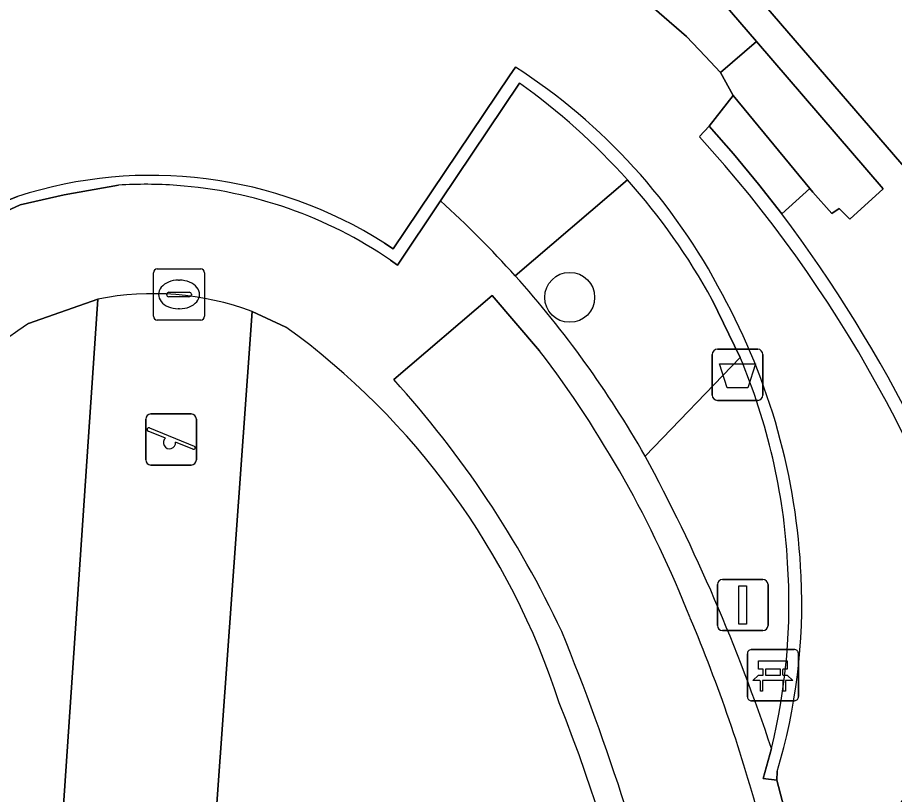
# Model space of a CAD drawing. Extents: x 159960 to 160866, y 382700 to 383354.
# Drawn here: x 160573.8 to 160590.97, y 383107.75 to 383122.96 of the extents above; entities that cross this region are included whole.
import ezdxf

# ---------------------------------------------------------------- set-up
doc = ezdxf.new("R2010")
doc.units = 0
for name, color, linetype in [('IMGEO_Afvalbak', 7, 'Continuous'), ('IMGEO_Bank', 7, 'Continuous'), ('IMGEO_Boom', 7, 'Continuous'), ('IMGEO_Groenvoorziening', 7, 'Continuous'), ('IMGEO_Haag', 7, 'Continuous'), ('IMGEO_Kolk', 7, 'Continuous'), ('IMGEO_Lichtmast', 7, 'Continuous'), ('IMGEO_Muur', 7, 'Continuous'), ('IMGEO_Speelvoorziening', 7, 'Continuous'), ('IMGEO_Voetpad_gesloten', 7, 'Continuous'), ('IMGEO_Voetpad_halfverhard', 7, 'Continuous'), ('IMGEO_Voetpad_open', 7, 'Continuous')]:
    doc.layers.add(name, color=color, linetype=linetype)

msp = doc.modelspace()

# ---------------------------------------------------------------- linework, layer by layer
at = {"layer": 'IMGEO_Afvalbak'}
for p, q in [((160587.401, 383115.563), (160587.401, 383116.363)), ((160587.401, 383116.363), (160587.401, 383115.563)), ((160587.501, 383116.463), (160588.291, 383116.463)), ((160588.291, 383116.463), (160587.501, 383116.463)), ((160588.391, 383116.363), (160588.391, 383115.563)), ((160588.391, 383115.563), (160588.391, 383116.363)), ((160588.291, 383115.463), (160587.501, 383115.463)), ((160587.501, 383115.463), (160588.291, 383115.463))]:
    msp.add_line(p, q, dxfattribs=at)
msp.add_lwpolyline([(160587.544, 383116.177), (160588.248, 383116.177), (160588.099, 383115.707), (160587.693, 383115.707), (160587.544, 383116.177)], dxfattribs=at)
for centre, start, end in [((160587.501, 383116.363), 90, 180), ((160587.501, 383116.363), 90, 180), ((160588.291, 383116.363), 0, 90), ((160588.291, 383116.363), 360, 90), ((160587.501, 383115.563), 180, 270), ((160587.501, 383115.563), 180, 270), ((160588.291, 383115.563), 270, 0), ((160588.291, 383115.563), 270, 0)]:
    msp.add_arc(centre, 0.1, start, end, dxfattribs=at)
at = {"layer": 'IMGEO_Bank'}
for p, q in [((160588.089, 383109.659), (160588.089, 383110.5)), ((160588.089, 383110.5), (160588.089, 383109.659)), ((160588.164, 383110.584), (160589.005, 383110.584)), ((160589.005, 383110.584), (160588.164, 383110.584)), ((160589.089, 383110.509), (160589.089, 383109.668)), ((160589.089, 383109.668), (160589.089, 383110.509)), ((160588.398, 383110.09), (160588.398, 383110.196)), ((160588.442, 383110.196), (160588.442, 383110.09)), ((160588.73, 383110.202), (160588.448, 383110.202)), ((160588.736, 383110.09), (160588.736, 383110.196)), ((160588.78, 383110.196), (160588.78, 383110.09)), ((160588.786, 383109.982), (160588.393, 383109.982)), ((160588.448, 383110.084), (160588.73, 383110.084)), ((160589.014, 383109.584), (160588.173, 383109.584)), ((160588.173, 383109.584), (160589.014, 383109.584))]:
    msp.add_line(p, q, dxfattribs=at)
for points in [[(160588.392, 383110.202), (160588.306, 383110.202), (160588.306, 383110.363), (160588.869, 383110.363), (160588.869, 383110.202), (160588.786, 383110.202)], [(160588.336, 383109.982), (160588.194, 383109.982), (160588.306, 383110.084), (160588.392, 383110.084)], [(160588.386, 383109.975), (160588.386, 383109.768), (160588.343, 383109.768), (160588.343, 383109.975)], [(160588.786, 383110.084), (160588.869, 383110.084), (160588.981, 383109.982), (160588.842, 383109.982)], [(160588.836, 383109.975), (160588.836, 383109.768), (160588.792, 383109.768), (160588.792, 383109.975)]]:
    msp.add_lwpolyline(points, dxfattribs=at)
for centre, radius, start, end in [((160588.167, 383110.506), 0.0779, 92.4484, 184.2845), ((160588.167, 383110.506), 0.0779, 92.4484, 184.2845), ((160589.011, 383110.506), 0.0779, 2.4484, 94.2845), ((160589.011, 383110.506), 0.0779, 2.4484, 94.2845), ((160588.391, 383110.195), 0.00671, 2.8957, 87.1043), ((160588.448, 383110.195), 0.00671, 92.8957, 177.1043), ((160588.73, 383110.195), 0.00671, 2.8957, 87.1043), ((160588.787, 383110.195), 0.00671, 92.8957, 177.1043), ((160588.336, 383109.975), 0.00671, 2.8957, 87.1043), ((160588.393, 383109.975), 0.00671, 92.8957, 177.1043), ((160588.391, 383110.091), 0.00671, 272.8957, 357.1043), ((160588.448, 383110.091), 0.00671, 182.8957, 267.1043), ((160588.73, 383110.091), 0.00671, 272.8957, 357.1043), ((160588.787, 383110.091), 0.00671, 182.8957, 267.1043), ((160588.785, 383109.975), 0.00671, 2.8957, 87.1043), ((160588.842, 383109.975), 0.00671, 92.8957, 177.1043), ((160588.167, 383109.662), 0.0779, 182.4484, 274.2845), ((160588.167, 383109.662), 0.0779, 182.4484, 274.2845), ((160589.011, 383109.662), 0.0779, 272.4484, 4.2845), ((160589.011, 383109.662), 0.0779, 272.4484, 4.2845)]:
    msp.add_arc(centre, radius, start, end, dxfattribs=at)
at = {"layer": 'IMGEO_Boom'}
msp.add_circle((160584.61, 383117.479), 0.489, dxfattribs=at)
at = {"layer": 'IMGEO_Groenvoorziening'}
for points in [[(160585.924, 383123.435), (160586.899, 383122.583), (160587.263, 383122.201), (160587.566, 383121.879), (160588.265, 383122.488), (160579.495, 383132.663), (160575.821, 383132.939), (160575.742, 383131.767), (160578.923, 383131.502)], [(160588.265, 383122.488), (160587.566, 383121.879), (160587.814, 383121.432), (160589.314, 383119.609), (160589.373, 383119.538), (160589.741, 383119.117), (160589.888, 383119.22), (160590.095, 383119.006), (160590.75, 383119.603)]]:
    msp.add_lwpolyline(points, close=True, dxfattribs=at)
for points in [[(160583.627, 383121.671), (160582.082, 383119.366)], [(160583.543, 383117.9), (160585.741, 383119.777)], [(160585.741, 383119.777), (160583.543, 383117.9)], [(160586.085, 383114.373), (160587.949, 383116.303), (160587.403, 383117.432)]]:
    msp.add_lwpolyline(points, dxfattribs=at)
for centre, radius, start, end in [((160576.238, 383111.296), 12.737, 41.7446, 54.539), ((160576.169, 383111.232), 12.831, 28.896, 41.7576), ((160568.518, 383104.388), 20.207, 41.9666, 47.8376), ((160568.496, 383104.376), 20.232, 29.6132, 41.9493)]:
    msp.add_arc(centre, radius, start, end, dxfattribs=at)
at = {"layer": 'IMGEO_Haag'}
msp.add_lwpolyline([(160579.495, 383132.663), (160575.821, 383132.939), (160575.742, 383131.767), (160578.923, 383131.502), (160585.924, 383123.435), (160586.899, 383122.583), (160587.263, 383122.201), (160587.566, 383121.879), (160588.265, 383122.488)], close=True, dxfattribs=at)
at = {"layer": 'IMGEO_Kolk'}
for p, q in [((160576.535, 383118.035), (160577.387, 383118.035)), ((160576.46, 383117.109), (160576.46, 383117.961)), ((160577.461, 383117.961), (160577.461, 383117.109)), ((160576.948, 383117.815), (160576.973, 383117.815)), ((160576.719, 383117.529), (160576.719, 383117.541)), ((160576.762, 383117.578), (160577.16, 383117.578)), ((160577.203, 383117.541), (160577.203, 383117.529)), ((160577.157, 383117.492), (160576.759, 383117.492)), ((160576.971, 383117.255), (160576.946, 383117.255)), ((160577.387, 383117.035), (160576.535, 383117.035))]:
    msp.add_line(p, q, dxfattribs=at)
for points in [[(160576.535, 383118.035), (160577.387, 383118.035)], [(160576.46, 383117.109), (160576.46, 383117.961)], [(160577.461, 383117.961), (160577.461, 383117.109)], [(160577.387, 383117.035), (160576.535, 383117.035)]]:
    msp.add_lwpolyline(points, dxfattribs=at)
for centre, radius, start, end in [((160576.537, 383117.959), 0.0765, 91.552, 178.448), ((160576.537, 383117.959), 0.0765, 91.552, 178.448), ((160577.385, 383117.959), 0.0765, 1.552, 88.448), ((160577.385, 383117.959), 0.0765, 1.552, 88.448), ((160576.759, 383117.538), 0.0403, 85.8775, 175.7526), ((160576.756, 383117.528), 0.0366, 178.938, 274.7102), ((160577.16, 383117.535), 0.043, 264.8664, 352.4533), ((160577.164, 383117.54), 0.0386, 1.7309, 96.639), ((160576.537, 383117.111), 0.0765, 181.552, 268.448), ((160576.537, 383117.111), 0.0765, 181.552, 268.448), ((160577.385, 383117.111), 0.0765, 271.552, 358.448), ((160577.385, 383117.111), 0.0765, 271.552, 358.448)]:
    msp.add_arc(centre, radius, start, end, dxfattribs=at)
for centre, major_axis, ratio, start_param, end_param in [((160576.947, 383117.535), (-0.387, 0.002), 0.722429, 4.712389, 7.853982), ((160576.972, 383117.535), (-0.39, 0.002), 0.717154, 1.570796, 4.712389)]:
    msp.add_ellipse(centre, major_axis=major_axis, ratio=ratio, start_param=start_param, end_param=end_param, dxfattribs=at)
at = {"layer": 'IMGEO_Lichtmast'}
for p, q in [((160587.503, 383111.056), (160587.503, 383111.856)), ((160587.503, 383111.856), (160587.503, 383111.056)), ((160587.603, 383111.956), (160588.393, 383111.956)), ((160588.393, 383111.956), (160587.603, 383111.956)), ((160588.493, 383111.856), (160588.493, 383111.056)), ((160588.493, 383111.056), (160588.493, 383111.856)), ((160588.393, 383110.956), (160587.603, 383110.956)), ((160587.603, 383110.956), (160588.393, 383110.956))]:
    msp.add_line(p, q, dxfattribs=at)
msp.add_lwpolyline([(160587.923, 383111.831), (160588.073, 383111.831), (160588.073, 383111.081), (160587.923, 383111.081), (160587.923, 383111.831)], dxfattribs=at)
for centre, start, end in [((160587.603, 383111.856), 90, 180), ((160587.603, 383111.856), 90, 180), ((160588.393, 383111.856), 0, 90), ((160588.393, 383111.856), 360, 90), ((160587.603, 383111.056), 180, 270), ((160587.603, 383111.056), 180, 270), ((160588.393, 383111.056), 270, 0), ((160588.393, 383111.056), 270, 0)]:
    msp.add_arc(centre, 0.1, start, end, dxfattribs=at)
at = {"layer": 'IMGEO_Muur'}
for points in [[(160573.799, 383119.452), (160572.838, 383119.074), (160570.979, 383122.898)], [(160570.859, 383122.575), (160572.045, 383120.087), (160572.684, 383118.747), (160572.828, 383118.819), (160573.101, 383118.946), (160573.853, 383119.29), (160574.715, 383119.488), (160575.779, 383119.674)], [(160583.551, 383121.982), (160583.432, 383121.813), (160581.153, 383118.43), (160580.981, 383118.542)], [(160581.102, 383118.206), (160581.24, 383118.109), (160582.082, 383119.366), (160583.627, 383121.671)], [(160588.761, 383119.112), (160588.309, 383119.692), (160587.815, 383120.288), (160587.343, 383120.827), (160587.151, 383120.624)], [(160587.403, 383117.432), (160587.949, 383116.303)], [(160588.559, 383108.649), (160588.399, 383108.064), (160588.665, 383108.027), (160588.673, 383108.201)]]:
    msp.add_lwpolyline(points, dxfattribs=at)
for centre, radius, start, end in [((160577.218, 383112.15), 11.695, 27.3993, 57.2121), ((160576.238, 383111.296), 12.737, 41.7446, 54.539), ((160567.998, 383103.227), 25.874, 15.7002, 42.2488), ((160576.424, 383111.369), 8.498, 57.5682, 107.9894), ((160576.169, 383111.232), 12.831, 28.896, 41.7576), ((160576.312, 383111.366), 8.325, 85.826, 93.671), ((160576.31, 383111.216), 8.475, 55.5675, 85.8866), ((160567.306, 383102.852), 26.92, 15.5076, 37.1562), ((160576.498, 383111.458), 12.656, 2.5664, 28.6802), ((160576.778, 383111.604), 12.119, 3.2057, 22.8127), ((160577.047, 383111.49), 11.857, 346.1354, 3.8285), ((160577.637, 383111.492), 11.517, 343.394, 2.6512)]:
    msp.add_arc(centre, radius, start, end, dxfattribs=at)
at = {"layer": 'IMGEO_Speelvoorziening'}
for p, q in [((160576.311, 383114.297), (160576.311, 383115.097)), ((160576.311, 383115.097), (160576.311, 383114.297)), ((160576.411, 383115.197), (160577.201, 383115.197)), ((160577.201, 383115.197), (160576.411, 383115.197)), ((160577.301, 383115.097), (160577.301, 383114.297)), ((160577.301, 383114.297), (160577.301, 383115.097)), ((160576.694, 383114.725), (160576.355, 383114.862)), ((160576.38, 383114.922), (160577.256, 383114.569)), ((160577.232, 383114.509), (160576.892, 383114.646)), ((160577.201, 383114.197), (160576.411, 383114.197)), ((160576.411, 383114.197), (160577.201, 383114.197))]:
    msp.add_line(p, q, dxfattribs=at)
for centre, radius, start, end in [((160576.411, 383115.097), 0.1, 90, 180), ((160576.411, 383115.097), 0.1, 90, 180), ((160577.201, 383115.097), 0.1, 0, 90), ((160577.201, 383115.097), 0.1, 360, 90), ((160576.368, 383114.892), 0.0327, 68.078, 248.078), ((160576.773, 383114.635), 0.12, 130.9928, 5.1632), ((160577.244, 383114.539), 0.0327, 248.078, 68.078), ((160576.411, 383114.297), 0.1, 180, 270), ((160576.411, 383114.297), 0.1, 180, 270), ((160577.201, 383114.297), 0.1, 270, 0), ((160577.201, 383114.297), 0.1, 270, 0)]:
    msp.add_arc(centre, radius, start, end, dxfattribs=at)
at = {"layer": 'IMGEO_Voetpad_gesloten'}
msp.add_lwpolyline([(160575.368, 383117.445), (160574.022, 383097.531), (160576.964, 383097.306), (160578.391, 383117.204)], dxfattribs=at)
msp.add_arc((160576.453, 383111.976), 5.575, 69.6608, 101.223, dxfattribs=at)
at = {"layer": 'IMGEO_Voetpad_halfverhard'}
msp.add_lwpolyline([(160584.021, 383116.434), (160583.093, 383117.514), (160581.167, 383115.868)], dxfattribs=at)
for centre, radius, start, end in [((160566.627, 383103.189), 21.863, 21.5036, 37.2878), ((160566.268, 383102.374), 20.102, 25.2174, 42.1681), ((160558.944, 383099.327), 30.437, 14.9226, 22.9658), ((160541.748, 383093.444), 46.15, 13.2599, 22.2764)]:
    msp.add_arc(centre, radius, start, end, dxfattribs=at)
at = {"layer": 'IMGEO_Voetpad_open'}
for points in [[(160585.924, 383123.435), (160578.923, 383131.502), (160575.742, 383131.767), (160575.821, 383132.939), (160579.495, 383132.663), (160588.265, 383122.488)], [(160588.288, 383123.367), (160591.691, 383119.418), (160593.527, 383121.013), (160592.078, 383122.738), (160593.837, 383124.307), (160592.039, 383126.394), (160589.649, 383129.168), (160587.873, 383131.23), (160586.032, 383129.674), (160584.555, 383131.372), (160582.753, 383129.818), (160586.128, 383125.873)], [(160592.039, 383126.394), (160593.837, 383124.307), (160592.078, 383122.738), (160593.527, 383121.013), (160591.691, 383119.418), (160588.288, 383123.367), (160586.128, 383125.873), (160582.753, 383129.818)], [(160587.151, 383120.624), (160587.343, 383120.827), (160587.814, 383121.432), (160587.566, 383121.879), (160587.263, 383122.201), (160586.899, 383122.583), (160585.924, 383123.435)], [(160570.979, 383122.898), (160572.838, 383119.074), (160573.799, 383119.452)], [(160588.265, 383122.488), (160590.75, 383119.603), (160590.095, 383119.006), (160589.888, 383119.22), (160589.741, 383119.117), (160589.373, 383119.538), (160589.314, 383119.609), (160588.761, 383119.112)], [(160583.432, 383121.813), (160583.551, 383121.982)], [(160580.981, 383118.542), (160581.153, 383118.43), (160583.432, 383121.813)], [(160575.779, 383119.674), (160574.715, 383119.488), (160573.853, 383119.29), (160573.101, 383118.946), (160572.828, 383118.819), (160572.684, 383118.747), (160572.045, 383120.087)], [(160582.082, 383119.366), (160581.24, 383118.109), (160581.102, 383118.206)], [(160581.167, 383115.868), (160583.093, 383117.514), (160584.021, 383116.434)], [(160574.016, 383116.964), (160575.368, 383117.445)], [(160579.054, 383116.896), (160578.391, 383117.204), (160576.964, 383097.306), (160574.022, 383097.531), (160575.368, 383117.445), (160574.016, 383116.964)], [(160578.391, 383117.204), (160579.054, 383116.896)], [(160587.949, 383116.303), (160586.085, 383114.373)], [(160588.673, 383108.201), (160588.665, 383108.027), (160589.426, 383105.147), (160592.907, 383110.229)], [(160588.586, 383103.544), (160588.387, 383103.627), (160589.426, 383105.147), (160588.665, 383108.027), (160588.399, 383108.064), (160588.559, 383108.649)]]:
    msp.add_lwpolyline(points, dxfattribs=at)
msp.add_lwpolyline([(160587.814, 383121.432), (160587.343, 383120.827), (160587.815, 383120.288), (160588.309, 383119.692), (160588.761, 383119.112), (160589.314, 383119.609)], close=True, dxfattribs=at)
for centre, radius, start, end in [((160577.218, 383112.15), 11.695, 27.3993, 57.2121), ((160567.998, 383103.227), 25.874, 15.7002, 42.2488), ((160576.424, 383111.369), 8.498, 57.5682, 107.9894), ((160576.312, 383111.366), 8.325, 85.826, 93.671), ((160576.31, 383111.216), 8.475, 55.5675, 85.8866), ((160568.518, 383104.388), 20.207, 41.9666, 47.8376), ((160567.306, 383102.852), 26.92, 15.5076, 37.1562), ((160568.496, 383104.376), 20.232, 29.6132, 41.9493), ((160576.453, 383111.976), 5.575, 69.6608, 101.223), ((160576.498, 383111.458), 12.656, 2.5664, 28.6802), ((160583.376, 383102.929), 16.87, 123.7001, 150.9325), ((160583.376, 383102.929), 16.87, 123.7001, 150.9325), ((160570.505, 383105.05), 14.609, 17.9083, 54.1835), ((160570.505, 383105.05), 14.609, 17.9083, 54.1835), ((160566.627, 383103.189), 21.863, 21.5036, 37.2878), ((160576.778, 383111.604), 12.119, 3.2057, 22.8127), ((160566.268, 383102.374), 20.102, 25.2174, 42.1681), ((160554.838, 383097.471), 35.526, 18.3398, 28.4097), ((160554.838, 383097.471), 35.526, 18.3398, 28.4097), ((160577.047, 383111.49), 11.857, 346.1354, 3.8285), ((160577.637, 383111.492), 11.517, 343.394, 2.6512), ((160558.944, 383099.327), 30.437, 14.9226, 22.9658), ((160541.748, 383093.444), 46.15, 13.2599, 22.2764), ((160552.945, 383096.996), 33.87, 2.0831, 21.7416), ((160552.945, 383096.996), 33.87, 2.0831, 21.7416)]:
    msp.add_arc(centre, radius, start, end, dxfattribs=at)

doc.saveas('drawing.dxf')
